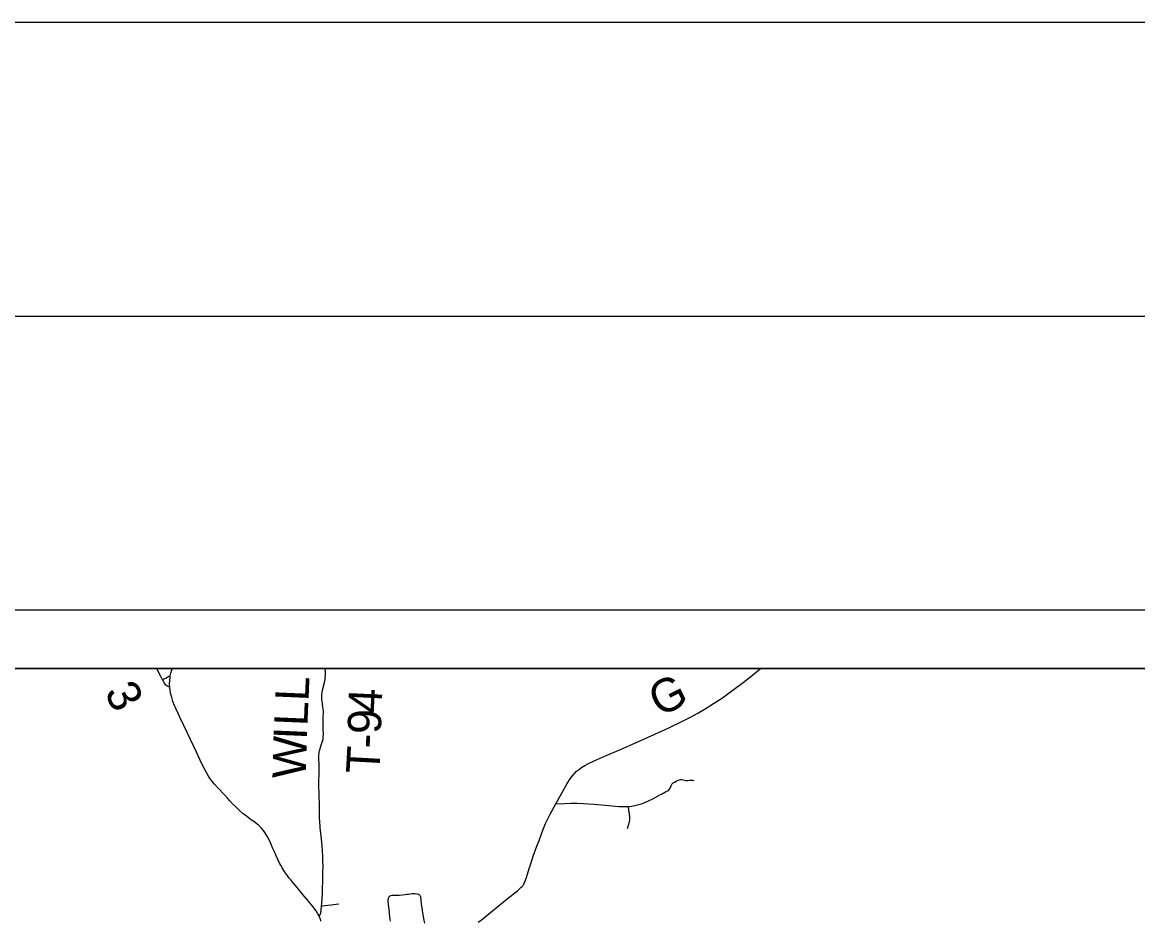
# Model space of a CAD drawing. Extents: x -10 to 158, y 8 to 33.
# Drawn here: x 149.672 to 151.572, y 31.433 to 32.962 of the extents above; entities that cross this region are included whole.
import ezdxf

# ---------------------------------------------------------------- set-up
doc = ezdxf.new("R2010")
doc.units = 0
for name, color, linetype in [('GM_X_City_Street', 7, 'Continuous'), ('GM_X_County_Road', 7, 'Continuous'), ('GM_X_County_Road_Text', 7, 'Continuous'), ('GM_X_State_Route', 7, 'Continuous'), ('GM_X_Township_Road', 7, 'Continuous'), ('GM_X_Township_Road_Text', 7, 'Continuous'), ('GM_X_Township_Text', 7, 'Continuous'), ('SH_Border', 7, 'Continuous'), ('SH_Cut_Line', 7, 'Continuous'), ('SH_Data', 7, 'Continuous')]:
    doc.layers.add(name, color=color, linetype=linetype)

msp = doc.modelspace()

# ---------------------------------------------------------------- linework, layer by layer
at = {"layer": 'GM_X_City_Street'}
for points in [[(150.1774, 31.4409), (150.1782, 31.4419), (150.1787, 31.4425), (150.1791, 31.4431), (150.1795, 31.4436), (150.1801, 31.4447), (150.1804, 31.4456), (150.1805, 31.4466), (150.1807, 31.4481), (150.1809, 31.4499), (150.1816, 31.458), (150.182, 31.4626), (150.1831, 31.4796), (150.1834, 31.4886), (150.1836, 31.499), (150.1837, 31.5032), (150.184, 31.5155), (150.1842, 31.5258), (150.1841, 31.5343), (150.1837, 31.5416), (150.1833, 31.552), (150.1828, 31.5611), (150.1815, 31.5715), (150.18, 31.5862), (150.1795, 31.5904), (150.1785, 31.6034), (150.1783, 31.6064), (150.1782, 31.607), (150.1781, 31.6114), (150.178, 31.6188), (150.1782, 31.6237), (150.1782, 31.6267), (150.1783, 31.6292), (150.1782, 31.6326), (150.1781, 31.6349), (150.178, 31.6372), (150.1779, 31.639), (150.1777, 31.6442)], [(150.4484, 31.4305), (150.4538, 31.4345), (150.4663, 31.4447), (150.4788, 31.4549), (150.4977, 31.4702), (150.5152, 31.484), (150.5217, 31.4897), (150.5231, 31.491), (150.5242, 31.4923), (150.5249, 31.4933), (150.5255, 31.4942), (150.5263, 31.4957), (150.5271, 31.4974), (150.5277, 31.499), (150.5305, 31.5067), (150.5352, 31.5215), (150.5373, 31.528), (150.5422, 31.5427), (150.5482, 31.5597), (150.552, 31.5696), (150.5586, 31.587), (150.5633, 31.5986), (150.567, 31.6065), (150.5716, 31.6153), (150.5807, 31.6317)], [(150.5807, 31.6317), (150.5956, 31.6325), (150.6068, 31.6329), (150.6167, 31.6328), (150.6278, 31.6323), (150.6451, 31.631), (150.6711, 31.6289), (150.6766, 31.6284)], [(150.2992, 31.4322), (150.2982, 31.4391), (150.2967, 31.4517), (150.2957, 31.4605), (150.2954, 31.4648), (150.2954, 31.4664), (150.2954, 31.468), (150.2954, 31.4691), (150.2955, 31.4702), (150.2956, 31.4711), (150.2958, 31.472), (150.2961, 31.4728), (150.2966, 31.4737), (150.2972, 31.4744), (150.2978, 31.4749), (150.2988, 31.4756), (150.2999, 31.4759), (150.3017, 31.4762), (150.3066, 31.4764), (150.314, 31.4766), (150.319, 31.477), (150.3239, 31.4774), (150.327, 31.4778), (150.3297, 31.4783), (150.333, 31.4787), (150.3361, 31.4789), (150.3405, 31.4789), (150.3441, 31.4786), (150.3465, 31.4781), (150.3476, 31.4777), (150.3486, 31.477), (150.3493, 31.4762), (150.3499, 31.4751), (150.3503, 31.4734), (150.3509, 31.4685), (150.3515, 31.4615), (150.353, 31.4508), (150.3536, 31.4465), (150.3541, 31.4434), (150.3546, 31.44), (150.3552, 31.4373), (150.356, 31.4334), (150.3569, 31.4284)], [(150.1816, 31.458), (150.1833, 31.4582), (150.1924, 31.4594), (150.1985, 31.4601), (150.2022, 31.4606), (150.2065, 31.4611), (150.211, 31.4617)]]:
    msp.add_lwpolyline(points, dxfattribs=at)
at = {"layer": 'GM_X_County_Road'}
msp.add_lwpolyline([(150.5807, 31.6317), (150.5943, 31.6562), (150.6002, 31.6664), (150.6052, 31.6742), (150.6088, 31.6793), (150.6123, 31.6836), (150.6158, 31.6872), (150.6191, 31.69), (150.6246, 31.6939), (150.6299, 31.6972), (150.6365, 31.7007), (150.646, 31.7051), (150.6666, 31.714), (150.6905, 31.7245), (150.7314, 31.7425), (150.7728, 31.7612), (150.7974, 31.773), (150.8091, 31.7789), (150.8227, 31.7864), (150.835, 31.7936), (150.8492, 31.8025), (150.8642, 31.8125), (150.8759, 31.8208), (150.8999, 31.8384), (150.9097, 31.8461), (150.9285, 31.8614), (150.9297, 31.8623)], dxfattribs=at)
at = {"layer": 'GM_X_State_Route'}
for points in [[(150.0168, 31.6467), (150.0046, 31.6596), (149.9995, 31.6651), (149.9959, 31.6694), (149.9926, 31.674), (149.9893, 31.6792), (149.9837, 31.689), (149.9775, 31.7012), (149.9685, 31.7197), (149.9532, 31.7523), (149.9405, 31.7793), (149.9315, 31.7991), (149.9287, 31.8061), (149.9265, 31.8126), (149.9249, 31.8186), (149.9238, 31.8242), (149.9231, 31.8303), (149.9229, 31.8355), (149.9231, 31.8417), (149.9238, 31.848), (149.9241, 31.8499), (149.9249, 31.8542), (149.9266, 31.8602), (149.9274, 31.8623)], [(150.1806, 31.4318), (150.1803, 31.4333), (150.1801, 31.4341), (150.1799, 31.4348), (150.1797, 31.4355), (150.1794, 31.4362), (150.1792, 31.4369), (150.1789, 31.4376), (150.1774, 31.4409), (150.1767, 31.4426), (150.175, 31.4457), (150.1724, 31.4498), (150.1668, 31.4572), (150.1595, 31.4664), (150.1495, 31.4783), (150.1447, 31.484), (150.1403, 31.4892), (150.1368, 31.4934), (150.1344, 31.4962), (150.1317, 31.4995), (150.1298, 31.5018), (150.1268, 31.5054), (150.1229, 31.5104), (150.1217, 31.5121), (150.1187, 31.5165), (150.1148, 31.5229), (150.1133, 31.5256), (150.1103, 31.5311), (150.1074, 31.5373), (150.1051, 31.5423), (150.1019, 31.5488), (150.0982, 31.5568), (150.0963, 31.5614), (150.0929, 31.5693), (150.0895, 31.5759), (150.0864, 31.5812), (150.0829, 31.5862), (150.0794, 31.5905), (150.0761, 31.5939), (150.0744, 31.5955), (150.0716, 31.5978), (150.0663, 31.6017), (150.0603, 31.6059), (150.0537, 31.6106), (150.0483, 31.6149), (150.0418, 31.6207), (150.0355, 31.6267), (150.0302, 31.632), (150.0255, 31.637), (150.0214, 31.6415), (150.0168, 31.6467)]]:
    msp.add_lwpolyline(points, dxfattribs=at)
at = {"layer": 'GM_X_Township_Road'}
for points in [[(149.9107, 31.8432), (149.9072, 31.8498), (149.9014, 31.8615), (149.901, 31.8623)], [(150.1777, 31.6442), (150.1776, 31.6477), (150.1773, 31.6637), (150.1772, 31.6666), (150.1772, 31.6699), (150.1773, 31.6748), (150.1774, 31.6784), (150.1775, 31.6833), (150.1776, 31.6901), (150.1776, 31.695), (150.1776, 31.6969), (150.1776, 31.6993), (150.1774, 31.7022), (150.1773, 31.7049), (150.1772, 31.7079), (150.1772, 31.7109), (150.1773, 31.7131), (150.1773, 31.7153), (150.1775, 31.7176), (150.1778, 31.72), (150.1782, 31.7224), (150.1786, 31.7238), (150.1791, 31.7255), (150.1799, 31.7282), (150.1816, 31.7333), (150.1827, 31.7366), (150.1837, 31.7398), (150.1842, 31.7423), (150.1846, 31.7447), (150.1847, 31.7471), (150.1848, 31.7497), (150.1845, 31.7596), (150.1844, 31.7658), (150.1844, 31.7714), (150.1847, 31.7813), (150.1849, 31.7869), (150.1848, 31.7906), (150.1845, 31.7929), (150.1835, 31.8008), (150.1831, 31.8035), (150.1827, 31.8068), (150.1824, 31.8102), (150.1822, 31.8134), (150.1822, 31.8164), (150.1823, 31.8187), (150.1825, 31.8207), (150.1831, 31.8249), (150.1842, 31.8298), (150.187, 31.8406), (150.1877, 31.844), (150.1881, 31.8467), (150.1884, 31.8497), (150.1886, 31.8522), (150.1885, 31.8548), (150.1883, 31.8572), (150.1879, 31.8602), (150.1875, 31.8623)], [(149.9241, 31.8499), (149.9219, 31.8484), (149.9201, 31.8473), (149.918, 31.8461), (149.9164, 31.8454), (149.9141, 31.8445), (149.9107, 31.8432)], [(149.9231, 31.8303), (149.9219, 31.8309), (149.9193, 31.8323), (149.9182, 31.8329), (149.9166, 31.834), (149.9152, 31.8355), (149.914, 31.8372), (149.9113, 31.8421), (149.9107, 31.8432)], [(150.7039, 31.6272), (150.706, 31.6274), (150.7102, 31.628), (150.7174, 31.6296), (150.7265, 31.632), (150.7324, 31.634), (150.7386, 31.6367), (150.7458, 31.6404), (150.7588, 31.6477), (150.7605, 31.6485), (150.7676, 31.6524), (150.7723, 31.6548), (150.7736, 31.656), (150.7746, 31.6574), (150.7755, 31.659), (150.7764, 31.661), (150.7768, 31.662), (150.7773, 31.663), (150.7778, 31.6641), (150.7784, 31.6651), (150.779, 31.666), (150.7798, 31.6669), (150.7807, 31.6676), (150.7826, 31.6687), (150.7858, 31.6702), (150.788, 31.6713), (150.7909, 31.6725), (150.7933, 31.673), (150.7951, 31.673), (150.7976, 31.6728), (150.7999, 31.6722), (150.8023, 31.6717), (150.8053, 31.6716), (150.809, 31.6719), (150.8121, 31.6723), (150.8139, 31.6723), (150.8157, 31.6718)], [(150.6766, 31.6284), (150.6882, 31.6274), (150.6955, 31.6271), (150.7011, 31.6271), (150.7039, 31.6272)], [(150.7027, 31.5899), (150.704, 31.594), (150.705, 31.5972), (150.7058, 31.5999), (150.7062, 31.6013), (150.7063, 31.6021), (150.7065, 31.6029), (150.7065, 31.6038), (150.7066, 31.6046), (150.7066, 31.6057), (150.7066, 31.6066), (150.7066, 31.6077), (150.7066, 31.6089), (150.7064, 31.611), (150.7062, 31.6128), (150.7061, 31.614), (150.7059, 31.6153), (150.7057, 31.6169), (150.7055, 31.6182), (150.7052, 31.6199), (150.705, 31.6215), (150.7047, 31.6229), (150.7044, 31.6245), (150.7039, 31.6272)]]:
    msp.add_lwpolyline(points, dxfattribs=at)
at = {"layer": 'GM_X_Township_Text'}
msp.add_lwpolyline([(153.7348, 31.8623), (148.6038, 31.8623), (148.6038, 30.1399)], dxfattribs=at)
at = {"layer": 'SH_Border'}
msp.add_lwpolyline([(125.5038, 32.4623), (157.5038, 32.4623), (157.5038, 11.4623), (125.5038, 11.4623)], close=True, dxfattribs=at)
at = {"layer": 'SH_Cut_Line'}
msp.add_lwpolyline([(124.0038, 10.9623), (158.0038, 10.9623), (158.0038, 32.9623), (124.0038, 32.9623)], close=True, dxfattribs=at)
at = {"layer": 'SH_Data'}
for p, q in [((148.5038, 31.9623), (155.5038, 31.9623)), ((148.6038, 31.8623), (155.4038, 31.8623))]:
    msp.add_line(p, q, dxfattribs=at)

# ---------------------------------------------------------------- texts
at = {"layer": 'GM_X_County_Road_Text'}
msp.add_text('G', height=0.0568, rotation=26.9234, dxfattribs=at).set_placement((150.7576, 31.7788))
at = {"layer": 'GM_X_Township_Road_Text'}
for s, rotation, p in [('3', 296.8694, (149.8111, 31.822)), ('L', 87.5437, (150.1594, 31.8059)), ('4', 87.2774, (150.2834, 31.785)), ('L', 87.5436, (150.1575, 31.7635)), ('9', 89.6631, (150.2832, 31.7507)), ('W', 88.4671, (150.1548, 31.6746)), ('I', 87.5715, (150.1566, 31.7402)), ('-', 87.7699, (150.2822, 31.7253)), ('T', 86.784, (150.2798, 31.6818))]:
    msp.add_text(s, height=0.0568, rotation=rotation, dxfattribs=at).set_placement(p)

doc.saveas('drawing.dxf')
